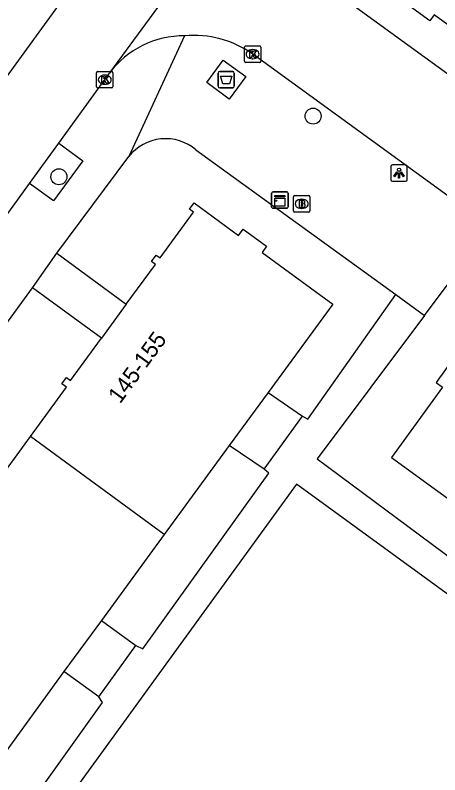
# Model space of a CAD drawing. Extents: x 160107 to 160928, y 382056 to 382918.
# Drawn here: x 160319.11 to 160345.01, y 382406.18 to 382452.51 of the extents above; entities that cross this region are included whole.
import ezdxf

# ---------------------------------------------------------------- set-up
doc = ezdxf.new("R2010")
doc.units = 0
for name, color, linetype in [('IMGEO_Afval_apart_plaats', 7, 'Continuous'), ('IMGEO_Boom', 7, 'Continuous'), ('IMGEO_Brandkraan', 7, 'Continuous'), ('IMGEO_Kast', 7, 'Continuous'), ('IMGEO_Kolk', 7, 'Continuous'), ('IMGEO_Lichtpunt', 7, 'Continuous'), ('IMGEO_Pand', 7, 'Continuous'), ('IMGEO_Pand_nummerreeks', 7, 'Continuous'), ('IMGEO_Rijbaan_lokaal_open', 7, 'Continuous'), ('IMGEO_Voetpad_gesloten', 7, 'Continuous'), ('IMGEO_Voetpad_op_trap', 7, 'Continuous'), ('IMGEO_Voetpad_open', 7, 'Continuous')]:
    doc.layers.add(name, color=color, linetype=linetype)

msp = doc.modelspace()

# ---------------------------------------------------------------- linework, layer by layer
at = {"layer": 'IMGEO_Afval_apart_plaats'}
for p, q in [((160331.49, 382448.175), (160331.49, 382448.975)), ((160331.49, 382448.975), (160331.49, 382448.175)), ((160331.59, 382449.075), (160332.38, 382449.075)), ((160332.38, 382449.075), (160331.59, 382449.075)), ((160332.48, 382448.975), (160332.48, 382448.175)), ((160332.48, 382448.175), (160332.48, 382448.975)), ((160332.38, 382448.075), (160331.59, 382448.075)), ((160331.59, 382448.075), (160332.38, 382448.075))]:
    msp.add_line(p, q, dxfattribs=at)
msp.add_lwpolyline([(160331.633, 382448.789), (160332.337, 382448.789), (160332.188, 382448.319), (160331.782, 382448.319), (160331.633, 382448.789)], dxfattribs=at)
for centre, start, end in [((160331.59, 382448.975), 90, 180), ((160331.59, 382448.975), 90, 180), ((160332.38, 382448.975), 0, 90), ((160332.38, 382448.975), 360, 90), ((160331.59, 382448.175), 180, 270), ((160331.59, 382448.175), 180, 270), ((160332.38, 382448.175), 270, 0), ((160332.38, 382448.175), 270, 0)]:
    msp.add_arc(centre, 0.1, start, end, dxfattribs=at)
at = {"layer": 'IMGEO_Boom'}
for centre in [(160337.288, 382446.35), (160321.782, 382442.653)]:
    msp.add_circle(centre, 0.489, dxfattribs=at)
at = {"layer": 'IMGEO_Brandkraan'}
for p, q in [((160336.09, 382440.575), (160336.09, 382441.427)), ((160336.165, 382441.501), (160337.017, 382441.501)), ((160336.578, 382441.281), (160336.603, 382441.281)), ((160337.091, 382441.427), (160337.091, 382440.575)), ((160336.601, 382440.721), (160336.576, 382440.721)), ((160337.017, 382440.501), (160336.165, 382440.501))]:
    msp.add_line(p, q, dxfattribs=at)
for points in [[(160336.09, 382440.575), (160336.09, 382441.427)], [(160336.165, 382441.501), (160337.017, 382441.501)], [(160336.438, 382441.201), (160336.438, 382440.801), (160336.651, 382440.801)], [(160336.669, 382441.201), (160336.438, 382441.201)], [(160336.617, 382441.12), (160336.563, 382441.12), (160336.563, 382441.044)], [(160337.091, 382441.427), (160337.091, 382440.575)], [(160336.563, 382441.044), (160336.616, 382441.044)], [(160336.625, 382440.968), (160336.563, 382440.968), (160336.563, 382440.887)], [(160336.563, 382440.887), (160336.625, 382440.887)], [(160337.017, 382440.501), (160336.165, 382440.501)]]:
    msp.add_lwpolyline(points, dxfattribs=at)
for centre, radius, start, end in [((160336.167, 382441.425), 0.0765, 91.552, 178.448), ((160336.167, 382441.425), 0.0765, 91.552, 178.448), ((160336.618, 382441.082), 0.0379, 267.8285, 90.9355), ((160336.673, 382441.056), 0.145, 59.4692, 91.5367), ((160336.698, 382441.103), 0.0922, 285.5137, 58.1501), ((160337.015, 382441.425), 0.0765, 1.552, 88.448), ((160337.015, 382441.425), 0.0765, 1.552, 88.448), ((160336.626, 382440.927), 0.0404, 269.8759, 90.5077), ((160336.657, 382441.052), 0.251, 268.6676, 293.5347), ((160336.703, 382440.911), 0.105, 301.3115, 78.989), ((160336.167, 382440.577), 0.0765, 181.552, 268.448), ((160336.167, 382440.577), 0.0765, 181.552, 268.448), ((160337.015, 382440.577), 0.0765, 271.552, 358.448), ((160337.015, 382440.577), 0.0765, 271.552, 358.448)]:
    msp.add_arc(centre, radius, start, end, dxfattribs=at)
for centre, major_axis, ratio, start_param, end_param in [((160336.577, 382441.001), (-0.387, 0.002), 0.722429, 4.712389, 7.853982), ((160336.602, 382441.001), (-0.39, 0.002), 0.717154, 1.570796, 4.712389)]:
    msp.add_ellipse(centre, major_axis=major_axis, ratio=ratio, start_param=start_param, end_param=end_param, dxfattribs=at)
at = {"layer": 'IMGEO_Kast'}
for p, q in [((160334.758, 382440.803), (160334.758, 382441.644)), ((160334.758, 382441.644), (160334.758, 382440.803)), ((160334.833, 382441.728), (160335.674, 382441.728)), ((160335.674, 382441.728), (160334.833, 382441.728)), ((160335.758, 382441.653), (160335.758, 382440.812)), ((160335.758, 382440.812), (160335.758, 382441.653)), ((160335.683, 382440.728), (160334.842, 382440.728)), ((160334.842, 382440.728), (160335.683, 382440.728))]:
    msp.add_line(p, q, dxfattribs=at)
for points in [[(160334.953, 382441.518), (160335.553, 382441.518), (160335.553, 382441.433), (160334.953, 382441.433), (160334.953, 382441.518)], [(160334.953, 382441.343), (160335.553, 382441.343), (160335.553, 382440.854), (160334.953, 382440.854), (160334.953, 382441.343)]]:
    msp.add_lwpolyline(points, dxfattribs=at)
msp.add_circle((160335.037, 382441.192), 0.0377, dxfattribs=at)
for centre, start, end in [((160334.836, 382441.65), 92.4484, 184.2845), ((160334.836, 382441.65), 92.4484, 184.2845), ((160335.68, 382441.65), 2.4484, 94.2845), ((160335.68, 382441.65), 2.4484, 94.2845), ((160334.836, 382440.806), 182.4484, 274.2845), ((160334.836, 382440.806), 182.4484, 274.2845), ((160335.68, 382440.806), 272.4484, 4.2845), ((160335.68, 382440.806), 272.4484, 4.2845)]:
    msp.add_arc(centre, 0.0779, start, end, dxfattribs=at)
at = {"layer": 'IMGEO_Kolk'}
for p, q in [((160333.096, 382449.701), (160333.096, 382450.553)), ((160333.171, 382450.627), (160334.023, 382450.627)), ((160333.584, 382450.407), (160333.609, 382450.407)), ((160334.097, 382450.553), (160334.097, 382449.701)), ((160334.023, 382449.627), (160333.171, 382449.627)), ((160333.607, 382449.847), (160333.582, 382449.847)), ((160324.076, 382448.143), (160324.076, 382448.995)), ((160324.151, 382449.069), (160325.003, 382449.069)), ((160325.077, 382448.995), (160325.077, 382448.143)), ((160324.564, 382448.849), (160324.589, 382448.849)), ((160325.003, 382448.069), (160324.151, 382448.069)), ((160324.587, 382448.289), (160324.562, 382448.289))]:
    msp.add_line(p, q, dxfattribs=at)
for points in [[(160333.096, 382449.701), (160333.096, 382450.553)], [(160333.171, 382450.627), (160334.023, 382450.627)], [(160334.097, 382450.553), (160334.097, 382449.701)], [(160333.417, 382450.327), (160333.54, 382450.327), (160333.54, 382450.176), (160333.67, 382450.327), (160333.834, 382450.327), (160333.688, 382450.176), (160333.841, 382449.927), (160333.689, 382449.927), (160333.604, 382450.091), (160333.54, 382450.024), (160333.54, 382449.927), (160333.417, 382449.927), (160333.417, 382450.327)], [(160334.023, 382449.627), (160333.171, 382449.627)], [(160324.076, 382448.143), (160324.076, 382448.995)], [(160324.151, 382449.069), (160325.003, 382449.069)], [(160325.077, 382448.995), (160325.077, 382448.143)], [(160324.397, 382448.769), (160324.52, 382448.769), (160324.52, 382448.618), (160324.65, 382448.769), (160324.814, 382448.769), (160324.668, 382448.618), (160324.821, 382448.369), (160324.669, 382448.369), (160324.584, 382448.533), (160324.52, 382448.466), (160324.52, 382448.369), (160324.397, 382448.369), (160324.397, 382448.769)], [(160325.003, 382448.069), (160324.151, 382448.069)]]:
    msp.add_lwpolyline(points, dxfattribs=at)
for centre, start, end in [((160333.173, 382450.551), 91.552, 178.448), ((160333.173, 382450.551), 91.552, 178.448), ((160334.021, 382450.551), 1.552, 88.448), ((160334.021, 382450.551), 1.552, 88.448), ((160333.173, 382449.703), 181.552, 268.448), ((160333.173, 382449.703), 181.552, 268.448), ((160334.021, 382449.703), 271.552, 358.448), ((160334.021, 382449.703), 271.552, 358.448), ((160324.153, 382448.993), 91.552, 178.448), ((160324.153, 382448.993), 91.552, 178.448), ((160325.001, 382448.993), 1.552, 88.448), ((160325.001, 382448.993), 1.552, 88.448), ((160324.153, 382448.145), 181.552, 268.448), ((160324.153, 382448.145), 181.552, 268.448), ((160325.001, 382448.145), 271.552, 358.448), ((160325.001, 382448.145), 271.552, 358.448)]:
    msp.add_arc(centre, 0.0765, start, end, dxfattribs=at)
for centre, major_axis, ratio, start_param, end_param in [((160333.583, 382450.127), (-0.387, 0.002), 0.722429, 4.712389, 7.853982), ((160333.608, 382450.127), (-0.39, 0.002), 0.717154, 1.570796, 4.712389), ((160324.563, 382448.569), (-0.387, 0.002), 0.722429, 4.712389, 7.853982), ((160324.588, 382448.569), (-0.39, 0.002), 0.717154, 1.570796, 4.712389)]:
    msp.add_ellipse(centre, major_axis=major_axis, ratio=ratio, start_param=start_param, end_param=end_param, dxfattribs=at)
at = {"layer": 'IMGEO_Lichtpunt'}
for p, q in [((160342.029, 382443.28), (160342.029, 382442.473)), ((160342.029, 382443.28), (160342.029, 382442.473)), ((160342.931, 382443.375), (160342.123, 382443.375)), ((160342.931, 382443.375), (160342.123, 382443.375)), ((160343.025, 382442.473), (160343.025, 382443.28)), ((160343.025, 382442.473), (160343.025, 382443.28)), ((160342.123, 382442.379), (160342.931, 382442.379)), ((160342.123, 382442.379), (160342.931, 382442.379))]:
    msp.add_line(p, q, dxfattribs=at)
for points in [[(160342.403, 382442.944), (160342.442, 382442.916), (160342.254, 382442.654), (160342.216, 382442.681), (160342.403, 382442.944)], [(160342.615, 382442.916), (160342.653, 382442.943), (160342.84, 382442.681), (160342.801, 382442.653), (160342.615, 382442.916)], [(160342.505, 382442.896), (160342.552, 382442.896), (160342.552, 382442.574), (160342.505, 382442.574), (160342.505, 382442.896)]]:
    msp.add_lwpolyline(points, dxfattribs=at)
msp.add_circle((160342.528, 382443.078), 0.0994, dxfattribs=at)
for centre, start, end in [((160342.123, 382443.28), 90, 180), ((160342.123, 382443.28), 90, 180), ((160342.931, 382443.28), 0, 90), ((160342.931, 382443.28), 0, 90), ((160342.123, 382442.473), 180, 270), ((160342.123, 382442.473), 180, 270), ((160342.931, 382442.473), 270, 0), ((160342.931, 382442.473), 270, 360)]:
    msp.add_arc(centre, 0.0946, start, end, dxfattribs=at)
at = {"layer": 'IMGEO_Pand'}
for points in [[(160348.989, 382449.382), (160344.664, 382452.524), (160344.401, 382452.162), (160342.917, 382453.24), (160343.15, 382453.56), (160340.556, 382455.444)], [(160325.889, 382434.874), (160327.67, 382437.308), (160327.431, 382437.483), (160327.719, 382437.877), (160327.954, 382437.705), (160329.995, 382440.493), (160329.751, 382440.671), (160330.034, 382441.058), (160332.743, 382439.075), (160333.021, 382439.455), (160334.448, 382438.411), (160334.173, 382438.035), (160338.483, 382434.88), (160334.541, 382429.494)], [(160325.889, 382434.874), (160324.377, 382432.807)], [(160354.123, 382429.27), (160351.609, 382431.094), (160351.776, 382431.324), (160351.397, 382431.599), (160351.228, 382431.367), (160348.355, 382433.452), (160348.496, 382433.646), (160348.196, 382433.864), (160346.277, 382431.219), (160345.836, 382431.539), (160344.791, 382430.1), (160345.171, 382429.825), (160342.062, 382425.541), (160347.73, 382421.428)], [(160320.041, 382426.817), (160322.237, 382429.818), (160321.957, 382430.023), (160322.243, 382430.415), (160322.493, 382430.232), (160324.377, 382432.807)], [(160334.541, 382429.494), (160332.174, 382426.259)], [(160315.935, 382421.18), (160317.556, 382423.395), (160317.3, 382423.582), (160317.602, 382423.994), (160317.845, 382423.816), (160320.041, 382426.817)], [(160328.208, 382420.84), (160320.041, 382426.817)], [(160332.174, 382426.259), (160328.208, 382420.84)], [(160328.208, 382420.84), (160324.37, 382415.595)], [(160324.37, 382415.595), (160322.085, 382412.472)], [(160322.085, 382412.472), (160318.049, 382406.957)]]:
    msp.add_lwpolyline(points, dxfattribs=at)
at = {"layer": 'IMGEO_Rijbaan_lokaal_open'}
for points in [[(160350.285, 382492.403), (160294.103, 382415.076)], [(160334.935, 382462.721), (160324.923, 382449.066), (160324.87, 382448.973)], [(160336.283, 382455.687), (160337.07, 382455.076), (160357.942, 382439.895)], [(160380.766, 382415.895), (160348.555, 382439.273), (160333.601, 382450.126)], [(160321.768, 382444.703), (160324.87, 382448.973)], [(160319.987, 382442.247), (160321.768, 382444.703)], [(160315.915, 382436.632), (160319.987, 382442.247)]]:
    msp.add_lwpolyline(points, dxfattribs=at)
for centre, radius, start, end in [((160330.012, 382445.081), 6.192, 54.5731, 95.188), ((160329.4, 382445.599), 5.648, 89.4687, 143.3208)]:
    msp.add_arc(centre, radius, start, end, dxfattribs=at)
at = {"layer": 'IMGEO_Voetpad_gesloten'}
msp.add_lwpolyline([(160330.797, 382448.392), (160331.803, 382449.763), (160333.174, 382448.757), (160332.168, 382447.386), (160330.797, 382448.392)], dxfattribs=at)
at = {"layer": 'IMGEO_Voetpad_op_trap'}
for points in [[(160334.541, 382429.494), (160336.63, 382428.051)], [(160334.297, 382424.828), (160332.174, 382426.259)], [(160324.37, 382415.595), (160326.472, 382414.075)], [(160324.208, 382410.933), (160322.085, 382412.472)]]:
    msp.add_lwpolyline(points, dxfattribs=at)
at = {"layer": 'IMGEO_Voetpad_open'}
for points in [[(160329.452, 382451.247), (160326.042, 382443.886)], [(160321.768, 382444.703), (160323.241, 382443.632), (160321.456, 382441.178), (160319.987, 382442.247)], [(160321.653, 382437.992), (160326.042, 382443.886)], [(160330.141, 382444.298), (160342.342, 382435.462)], [(160320.164, 382435.884), (160321.653, 382437.992)], [(160321.653, 382437.992), (160325.889, 382434.874)], [(160344.086, 382434.199), (160346.323, 382437.183), (160355.13, 382430.78)], [(160311.684, 382424.258), (160320.164, 382435.884)], [(160324.377, 382432.807), (160320.164, 382435.884)], [(160336.63, 382428.051), (160336.971, 382427.863), (160342.342, 382435.462)], [(160342.342, 382435.462), (160344.086, 382434.199)], [(160344.086, 382434.199), (160337.524, 382425.446), (160345.91, 382419.22), (160346.099, 382419.291)], [(160334.297, 382424.828), (160336.63, 382428.051)], [(160326.472, 382414.075), (160326.893, 382413.858), (160334.588, 382424.579), (160334.297, 382424.828)], [(160370.829, 382398.747), (160336.272, 382423.908), (160301.535, 382376.068)], [(160324.208, 382410.933), (160326.472, 382414.075)], [(160316.293, 382400.219), (160316.804, 382399.911), (160324.45, 382410.594), (160324.208, 382410.933)]]:
    msp.add_lwpolyline(points, dxfattribs=at)
msp.add_arc((160328.292, 382442.1), 2.872, 49.9253, 141.554, dxfattribs=at)

# ---------------------------------------------------------------- texts
at = {"layer": 'IMGEO_Pand_nummerreeks'}
msp.add_text('145-155', height=1, rotation=53.9497, dxfattribs=at).set_placement((160325.512, 382428.76))

doc.saveas('drawing.dxf')
